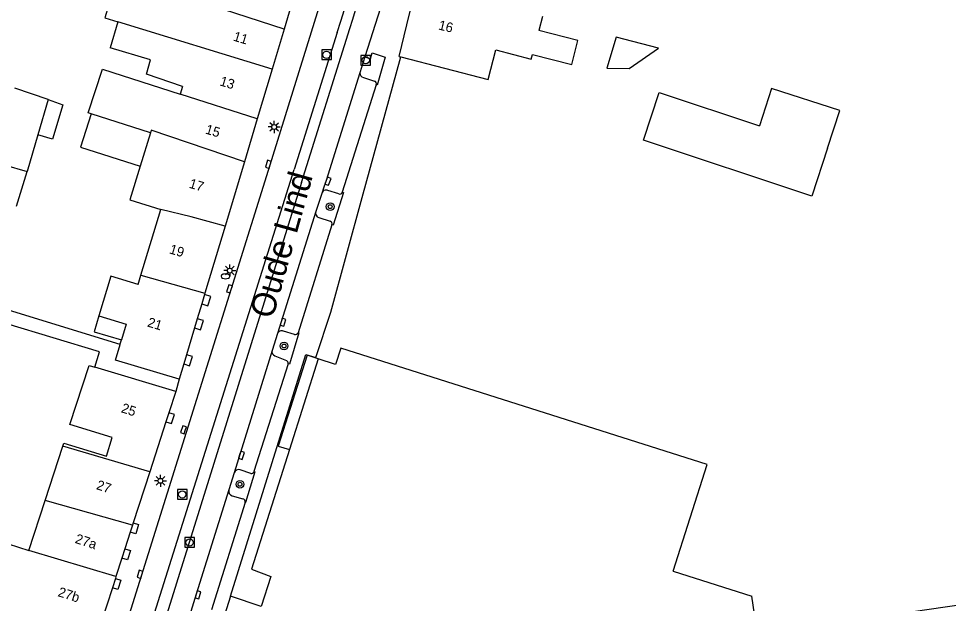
# Model space of a CAD drawing. Extents: x 132999 to 136000, y 398499 to 400501.
# Drawn here: x 133982.2 to 134078.2, y 398799.5 to 398859.9 of the extents above; entities that cross this region are included whole.
import ezdxf

# ---------------------------------------------------------------- set-up
doc = ezdxf.new("R2010")
doc.units = 0
for name, color, linetype in [('gg-afsc-erfafscheiding', 7, 'Continuous'), ('gg-anno-huisnummerreeks BGT', 7, 'Continuous'), ('gg-anno-openbare ruimte label', 7, 'Continuous'), ('gg-bbg-gedigitaliseerde bebouwing', 7, 'Continuous'), ('gg-bbg-gedigitaliseerde bijgebouw', 7, 'Continuous'), ('gg-bbg-hoofdgebouw', 7, 'Continuous'), ('gg-bbg-luifel en loopbrug', 7, 'Continuous'), ('gg-bbg-onder overbouw', 7, 'Continuous'), ('gg-bbg-pand overbouw', 7, 'Continuous'), ('gg-bbg-tussenscheiding', 7, 'Continuous'), ('gg-knt-verharding', 7, 'Continuous'), ('gg-knt-verharding nz', 7, 'Continuous'), ('gt-symb-boom', 7, 'Continuous'), ('gt-symb-brandkraan', 7, 'Continuous'), ('gt-symb-kolk', 7, 'Continuous'), ('gt-symb-lichtmast', 7, 'Continuous'), ('gt-symb-rioolschacht', 7, 'Continuous')]:
    doc.layers.add(name, color=color, linetype=linetype)

# ---------------------------------------------------------------- blocks, each defined once
blk = doc.blocks.new('gt0-KOLK')
at = {"layer": 'gt-symb-kolk'}
blk.add_lwpolyline([(0, 0), (0.375, 0), (0.375, 0.4), (-0.375, 0.4), (-0.375, 0), (0, 0)], dxfattribs=at)
blk = doc.blocks.new('gt0-BR')
at = {"layer": 'gt-symb-brandkraan'}
for centre, radius, start, end in [((-0.244, 0), 0.206, 107.56694, 252.43307), ((0.599, -2.664), 3, 106.89205, 107.56694), ((0, -0.691), 0.938, 73.10799, 106.89205), ((-0.599, -2.664), 3, 72.43309, 73.10799), ((0.244, 0), 0.206, 287.56695, 72.43309), ((0.599, 2.664), 3, 252.43307, 253.10797), ((0, 0.691), 0.938, 253.10797, 286.89206), ((-0.599, 2.664), 3, 286.89206, 287.56695)]:
    blk.add_arc(centre, radius, start, end, dxfattribs=at)
blk = doc.blocks.new('gt0-LMAST')
at = {"layer": 'gt-symb-lichtmast'}
for p, q in [((-0.182, 0.173), (-0.447, 0.438)), ((-0.005, 0.246), (-0.005, 0.621)), ((0.172, 0.173), (0.437, 0.438)), ((-0.255, -0.004), (-0.63, -0.004)), ((-0.182, -0.181), (-0.447, -0.446)), ((-0.005, -0.254), (-0.005, -0.629)), ((0.437, -0.446), (0.172, -0.181)), ((0.245, -0.004), (0.62, -0.004))]:
    blk.add_line(p, q, dxfattribs=at)
blk.add_circle((-0.005, -0.004), 0.25, dxfattribs=at)
blk = doc.blocks.new('gt0-RS')
at = {"layer": 'gt-symb-rioolschacht'}
blk.add_lwpolyline([(-0.5, -0.5), (0.5, -0.5), (0.5, 0.5), (-0.5, 0.5)], close=True, dxfattribs=at)
blk.add_circle((0, 0), 0.375, dxfattribs=at)
blk = doc.blocks.new('gt0-BOOM')
at = {"layer": 'gt-symb-boom'}
for radius in [0.4, 0.2]:
    blk.add_circle((0, 0), radius, dxfattribs=at)

msp = doc.modelspace()

# ---------------------------------------------------------------- linework, layer by layer
at = {"layer": 'gg-afsc-erfafscheiding'}
msp.add_line((133998.74, 398822.61), (133998.39, 398821.36), dxfattribs=at)
for points in [[(133992.639, 398826.21), (133976.596, 398831.108), (133977.478, 398834.008)], [(133990.03, 398823.848), (133990.5, 398825.427), (133980.947, 398828.317)]]:
    msp.add_lwpolyline(points, dxfattribs=at)
at = {"layer": 'gg-bbg-gedigitaliseerde bebouwing'}
for p, q in [((133992.417, 398859.523), (133991.611, 398856.835)), ((134036.272, 398860.074), (134035.892, 398858.622)), ((133995.793, 398855.58), (133991.611, 398856.835)), ((134021.48, 398855.93), (134021.64, 398855.889)), ((133999.087, 398852.842), (133998.852, 398852.061)), ((133995.771, 398848.059), (133989.645, 398850.029)), ((133995.771, 398848.059), (133994.714, 398844.598)), ((133994.798, 398833.367), (133996.845, 398840.153)), ((133994.509, 398832.41), (133994.798, 398833.367)), ((133992.639, 398826.21), (133992.657, 398826.271)), ((133992.657, 398826.271), (133992.776, 398826.665)), ((133998.39, 398821.36), (133990.03, 398823.848)), ((133984.898, 398810.098), (133986.714, 398815.684)), ((133983.213, 398804.915), (133984.898, 398810.098)), ((133979.98, 398805.966), (133983.213, 398804.915)), ((134049.805, 398802.78), (134057.915, 398800.211))]:
    msp.add_line(p, q, dxfattribs=at)
for points in [[(133991.832, 398862.451), (133991.073, 398859.927), (133992.417, 398859.523)], [(134021.64, 398855.889), (134030.672, 398853.564), (134031.457, 398856.615), (134035.12, 398855.672), (134035.245, 398856.157), (134039.317, 398855.109), (134039.952, 398857.577), (134035.892, 398858.622)], [(133999.087, 398852.842), (133995.357, 398854.102), (133995.793, 398855.58)], [(133989.645, 398850.029), (133989.358, 398850.121), (133990.813, 398854.646), (133998.852, 398852.061)], [(133994.714, 398844.598), (133993.656, 398841.123), (133996.845, 398840.153)], [(133994.509, 398832.41), (133991.678, 398833.264), (133990.44, 398829.16)], [(133990.44, 398829.16), (133993.271, 398828.306), (133992.776, 398826.665)], [(133998.74, 398822.61), (133992.152, 398824.59), (133992.639, 398826.21)], [(134049.805, 398802.78), (134053.3, 398813.815), (134015.44, 398825.81)], [(133986.714, 398815.684), (133986.815, 398815.994), (133991.253, 398814.673), (133991.826, 398816.596), (133987.451, 398817.951), (133989.444, 398824.022), (133990.03, 398823.848)], [(134098.992, 398792.282), (134084.729, 398790.32), (134083.34, 398799.873), (134058.489, 398796.26), (134057.915, 398800.211)]]:
    msp.add_lwpolyline(points, dxfattribs=at)
at = {"layer": 'gg-bbg-gedigitaliseerde bijgebouw'}
for p, q in [((133985.202, 398851.482), (133981.752, 398852.676)), ((133985.202, 398851.482), (133984.138, 398847.832)), ((133984.138, 398847.832), (133983.041, 398844.07)), ((133980.651, 398844.767), (133983.041, 398844.07))]:
    msp.add_line(p, q, dxfattribs=at)
for points in [[(134042.944, 398854.747), (134045.255, 398854.712), (134048.274, 398856.783), (134043.904, 398857.947), (134042.944, 398854.747)], [(134065.753, 398846.462), (134064.121, 398841.53), (134046.716, 398847.289), (134048.348, 398852.221), (134058.716, 398848.79)], [(134065.753, 398846.462), (134067, 398850.361), (134059.941, 398852.619), (134058.716, 398848.79)]]:
    msp.add_lwpolyline(points, dxfattribs=at)
at = {"layer": 'gg-bbg-hoofdgebouw'}
for p, q in [((134011.425, 398864.943), (134009.598, 398858.765)), ((134022.271, 398859.224), (134023.311, 398863.558)), ((134009.598, 398858.765), (134008.357, 398854.633)), ((134021.48, 398855.93), (134022.271, 398859.224)), ((134008.357, 398854.633), (134006.816, 398849.5)), ((134006.816, 398849.5), (134005.487, 398845.076)), ((134005.487, 398845.076), (134003.483, 398838.403)), ((134003.483, 398838.403), (134001.412, 398831.507)), ((134001.368, 398831.361), (134001.078, 398830.394)), ((134001.412, 398831.507), (134001.368, 398831.361)), ((134001.078, 398830.394), (134000.618, 398828.862)), ((134000.618, 398828.862), (134000.33, 398827.905)), ((134000.33, 398827.905), (133999.502, 398825.148)), ((133999.502, 398825.148), (133999.215, 398824.19)), ((133999.215, 398824.19), (133998.74, 398822.61)), ((133998.39, 398821.36), (133997.679, 398819.158)), ((133997.377, 398818.223), (133995.708, 398813.052)), ((133997.679, 398819.158), (133997.377, 398818.223)), ((133995.708, 398813.052), (133994.004, 398807.777)), ((133994.004, 398807.777), (133993.932, 398807.553)), ((133993.694, 398806.817), (133993.143, 398805.11)), ((133993.932, 398807.553), (133993.694, 398806.817)), ((133993.143, 398805.11), (133992.83, 398804.141)), ((133992.83, 398804.141), (133992.212, 398802.225)), ((133992.149, 398802.029), (133991.839, 398801.069)), ((133992.212, 398802.225), (133992.149, 398802.029)), ((133991.839, 398801.069), (133990.689, 398797.507))]:
    msp.add_line(p, q, dxfattribs=at)
for points in [[(134015.44, 398825.81), (134014.91, 398824.15), (134013.1, 398824.72)], [(134010.13, 398815.345), (134006.22, 398803), (134008.2, 398802.25), (134007.23, 398799.13), (134004.05, 398800.21)], [(134004.05, 398800.21), (134001.1, 398790.81), (134004.26, 398789.81), (134003.67, 398788.12)]]:
    msp.add_lwpolyline(points, dxfattribs=at)
at = {"layer": 'gg-bbg-luifel en loopbrug'}
msp.add_line((133981.934, 398840.472), (133983.041, 398844.07), dxfattribs=at)
for points in [[(133985.202, 398851.482), (133986.713, 398850.959), (133985.671, 398847.385), (133984.138, 398847.832)], [(133989.645, 398850.029), (133988.537, 398846.584), (133994.714, 398844.598)], [(133990.44, 398829.16), (133989.945, 398827.52), (133992.776, 398826.665)]]:
    msp.add_lwpolyline(points, dxfattribs=at)
at = {"layer": 'gg-bbg-onder overbouw'}
msp.add_line((134013.1, 398824.72), (134010.13, 398815.345), dxfattribs=at)
at = {"layer": 'gg-bbg-pand overbouw'}
msp.add_lwpolyline([(134013.1, 398824.72), (134011.958, 398825.088), (134008.987, 398815.708), (134010.13, 398815.345)], dxfattribs=at)
at = {"layer": 'gg-bbg-tussenscheiding'}
for p, q in [((134008.357, 398854.633), (133992.417, 398859.523)), ((134006.816, 398849.5), (133998.852, 398852.061)), ((133994.798, 398833.367), (134001.412, 398831.507)), ((133995.708, 398813.052), (133986.714, 398815.684)), ((133993.932, 398807.553), (133984.898, 398810.098)), ((133992.212, 398802.225), (133983.213, 398804.915))]:
    msp.add_line(p, q, dxfattribs=at)
for points in [[(134009.598, 398858.765), (133999.51, 398862.07), (133999.599, 398862.368)], [(134005.487, 398845.076), (133995.851, 398848.323), (133995.771, 398848.059)], [(134003.483, 398838.403), (134000, 398839.389), (133996.845, 398840.153)]]:
    msp.add_lwpolyline(points, dxfattribs=at)
at = {"layer": 'gg-knt-verharding'}
for p, q in [((134008.147, 398844.744), (134013.63, 398862.375)), ((134017.929, 398855.903), (134017.418, 398854.263)), ((134017.654, 398841.372), (134021.64, 398855.889)), ((134017.788, 398853.765), (134018.923, 398853.405)), ((134019.104, 398853.003), (134015.597, 398841.942)), ((134013.508, 398841.905), (134012.86, 398839.918)), ((134013.949, 398842.142), (134013.947, 398842.142)), ((134015.597, 398841.942), (134015.708, 398841.907)), ((134014.535, 398838.547), (134011.035, 398827.418)), ((134013.185, 398839.299), (134014.339, 398838.934)), ((134008.911, 398827.318), (134008.344, 398825.571)), ((134010.669, 398827.227), (134009.508, 398827.578)), ((134008.344, 398825.571), (134004.418, 398812.946)), ((134008.645, 398825.039), (134009.833, 398824.558)), ((134010.017, 398824.218), (134006.469, 398813.096)), ((134004.418, 398812.946), (134003.883, 398811.2)), ((134006.156, 398812.87), (134005.042, 398813.272)), ((134004.207, 398810.577), (134005.325, 398810.268)), ((134005.555, 398809.886), (134002.074, 398798.805))]:
    msp.add_line(p, q, dxfattribs=at)
for points in [[(134022.991, 398874.03), (134021.378, 398867.467), (134020.195, 398863.127), (134019.554, 398860.957), (134017.929, 398855.903)], [(134017.929, 398855.903), (134018.523, 398855.714), (134018.697, 398856.312), (134020.043, 398855.884), (134019.208, 398852.993), (134019.104, 398853.003)], [(133988.622, 398782.492), (133990.762, 398789.221), (133999.507, 398817.151), (134004.13, 398831.888), (134008.147, 398844.744)], [(134004.05, 398800.21), (134011.84, 398825.15), (134012.87, 398824.86), (134014.4, 398829.52), (134017.654, 398841.372)], [(134015.235, 398841.759), (134014.098, 398842.095), (134014.026, 398842.125), (134013.949, 398842.142)], [(134015.708, 398841.907), (134014.659, 398838.509), (134014.535, 398838.547)], [(134012.86, 398839.918), (134009.288, 398828.552), (134008.911, 398827.318)], [(134001.078, 398830.394), (134001.706, 398830.205), (134002.013, 398831.168), (134001.368, 398831.361)], [(134000.33, 398827.905), (134000.952, 398827.718), (134001.268, 398828.667), (134000.618, 398828.862)], [(134011.035, 398827.418), (134011.103, 398827.397), (134010.132, 398824.184), (134010.017, 398824.218)], [(133999.215, 398824.19), (133999.826, 398824.007), (134000.114, 398824.964), (133999.502, 398825.148)], [(133997.377, 398818.223), (133997.967, 398818.033), (133998.247, 398818.975), (133997.679, 398819.158)], [(134006.469, 398813.096), (134006.579, 398813.062), (134005.586, 398809.876), (134005.555, 398809.886)], [(134003.883, 398811.2), (134000.501, 398800.408), (133999.939, 398798.636)], [(133994.004, 398807.777), (133994.559, 398807.6), (133994.257, 398806.636), (133993.694, 398806.817)], [(133993.143, 398805.11), (133993.7, 398804.927), (133993.4, 398803.957), (133992.83, 398804.141)], [(133992.149, 398802.029), (133992.702, 398801.851), (133992.39, 398800.891), (133991.839, 398801.069)]]:
    msp.add_lwpolyline(points, dxfattribs=at)
for centre, radius, start, end in [((134017.92, 398854.25), 0.502, 178.48282, 254.7398), ((134018.827, 398853.12), 0.301, 337.08195, 71.39724), ((134013.897, 398841.71), 0.435, 83.39677, 153.3292), ((134015.337, 398842.007), 0.268, 247.74977, 345.88569), ((134013.333, 398839.772), 0.496, 162.83528, 252.56729), ((134014.262, 398838.652), 0.292, 338.94763, 74.77315), ((134009.333, 398827.164), 0.45, 67.14242, 159.92488), ((134010.712, 398827.592), 0.367, 263.33458, 331.78175), ((134008.774, 398825.463), 0.443, 165.90159, 253.09986), ((134009.637, 398824.232), 0.38, 357.8875, 58.95492), ((134004.9, 398812.783), 0.509, 73.83817, 161.3302), ((134006.21, 398813.125), 0.261, 258.10673, 353.5552), ((134004.36, 398811.052), 0.499, 162.79787, 252.15679), ((134005.245, 398809.959), 0.319, 346.68937, 75.41444)]:
    msp.add_arc(centre, radius, start, end, dxfattribs=at)
at = {"layer": 'gg-knt-verharding nz'}
for p, q in [((134011.368, 398842.918), (134016.394, 398858.846)), ((134015.064, 398858.414), (134010.614, 398844.256)), ((133991.135, 398782.443), (134010.614, 398844.256)), ((134011.368, 398842.918), (133994.787, 398789.725)), ((134013.625, 398842.239), (134013.508, 398841.905))]:
    msp.add_line(p, q, dxfattribs=at)
msp.add_lwpolyline([(134017.418, 398854.263), (134013.933, 398843.123), (134013.625, 398842.239)], dxfattribs=at)
for centre, radius, start, end in [((133865.924, 398908.214), 157.235, 341.53498, 356.06387), ((133809.398, 398922.955), 216.696, 342.79162, 351.08234)]:
    msp.add_arc(centre, radius, start, end, dxfattribs=at)

# ---------------------------------------------------------------- block references
at = {"layer": 'gt-symb-boom'}
for p in [(134014.349, 398840.435), (134009.582, 398826.045), (134005.025, 398811.767)]:
    msp.add_blockref('gt0-BOOM', p, dxfattribs=at)
at = {"layer": 'gt-symb-brandkraan'}
msp.add_blockref('gt0-BR', (134003.522, 398833.241), dxfattribs=at)
at = {"layer": 'gt-symb-kolk'}
for p, rotation in [((134008.146, 398844.74), 72.72877545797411), ((134013.933, 398843.123), -109.2260652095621), ((134004.13, 398831.888), 72.65223367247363), ((134009.288, 398828.552), -106.95973753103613), ((133999.378, 398817.329), 71.9146758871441), ((134004.994, 398814.812), -107.15375452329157), ((133994.893, 398802.401), 72.62671886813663), ((134000.501, 398800.408), -107.59279979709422)]:
    msp.add_blockref('gt0-KOLK', p, dxfattribs=dict(at, rotation=rotation))
at = {"layer": 'gt-symb-lichtmast'}
for p in [(134008.56, 398848.666), (134003.978, 398833.835), (133996.812, 398812.127)]:
    msp.add_blockref('gt0-LMAST', p, dxfattribs=at)
at = {"layer": 'gt-symb-rioolschacht'}
for p in [(134013.971, 398856.113), (134018.021, 398855.551), (133999.065, 398810.719), (133999.825, 398805.756)]:
    msp.add_blockref('gt0-RS', p, dxfattribs=at)

# ---------------------------------------------------------------- texts
at = {"layer": 'gg-anno-huisnummerreeks BGT'}
for s, rotation, p in [('16', 346.5, (134025.469, 398858.736)), ('11', 343.3, (134004.259, 398857.594)), ('13', 343.3, (134002.87, 398852.97)), ('15', 343.3, (134001.377, 398847.999)), ('17', 343.3, (133999.697, 398842.403)), ('19', 343.3, (133997.66, 398835.622)), ('21', 343.3, (133995.393, 398828.072)), ('25', 342.1, (133992.68, 398819.22)), ('27', 342.1, (133990.115, 398811.275)), ('27a', 342.1, (133987.915, 398805.727)), ('27b', 342.1, (133986.14, 398800.229))]:
    msp.add_text(s, height=1, rotation=rotation, dxfattribs=at).set_placement(p)
at = {"layer": 'gg-anno-openbare ruimte label'}
msp.add_text('Oude Lind', height=2.5, rotation=74.3, dxfattribs=at).set_placement((134008.406, 398828.752))

doc.saveas('drawing.dxf')
